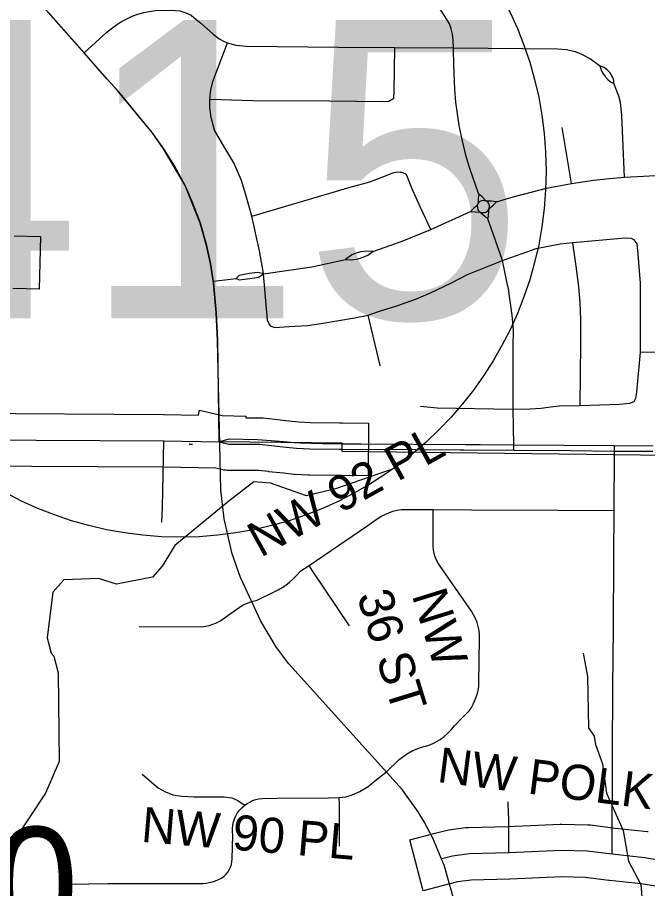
# Model space of a CAD drawing. Extents: x -1403959 to 81668, y -1400582 to 11018.
# Drawn here: x 6927.2 to 6996.7, y 9157.9 to 9253.8 of the extents above; entities that cross this region are included whole.
import ezdxf

# ---------------------------------------------------------------- set-up
doc = ezdxf.new("R2010")
doc.units = 0
for name, color, linetype in [('tdCiCityDivCarto', 7, 'Continuous'), ('tdCiCoBndryTxt', 7, 'Continuous'), ('tdCiRRCL', 7, 'Continuous'), ('tdCiRROwnerTxt', 7, 'Continuous'), ('tdCiSectLine', 7, 'Continuous'), ('tdCiSectNmbr', 7, 'Continuous'), ('tdCiSectTwpRng', 7, 'Continuous'), ('tdCiUABTitleFrame', 7, 'Continuous'), ('tdCoCityStreetMajor', 7, 'Continuous'), ('tdCoSecRteCL', 7, 'Continuous'), ('tdCoSectLinePart', 7, 'Continuous'), ('tdCoSectNmbr', 7, 'Continuous'), ('tdCoSurfAsphalt', 7, 'Continuous'), ('tdCoSurfBitum', 7, 'Continuous')]:
    doc.layers.add(name, color=color, linetype=linetype)

msp = doc.modelspace()

# ---------------------------------------------------------------- linework, layer by layer
at = {"layer": 'tdCiCityDivCarto'}
for points in [[(6952.284, 9167.057), (6952.552, 9167.24), (6952.836, 9167.395), (6953.161, 9167.551), (6953.502, 9167.669), (6953.854, 9167.746), (6954.213, 9167.783), (6955.854, 9167.839), (6961.507, 9167.847), (6962.697, 9167.88), (6963.429, 9167.988), (6964.119, 9168.189), (6964.96, 9168.552), (6965.888, 9169.117), (6966.778, 9169.832), (6967.893, 9170.735)], [(6950.009, 9159.225), (6950.228, 9159.441), (6950.42, 9159.682), (6950.583, 9159.944), (6950.715, 9160.222), (6950.813, 9160.514), (6950.877, 9160.816), (6950.905, 9161.123), (6950.968, 9163.762), (6950.926, 9164.126), (6950.924, 9164.492), (6950.962, 9164.856), (6951.039, 9165.214), (6951.156, 9165.561), (6951.309, 9165.893), (6951.498, 9166.207), (6951.721, 9166.498), (6951.987, 9166.794), (6952.284, 9167.057)], [(6981.391, 9161.801), (6981.387, 9165.474), (6981.323, 9167.183), (6981.326, 9167.405)], [(6933.013, 9158.366), (6937.186, 9158.429), (6946.957, 9158.416), (6947.661, 9158.416), (6948.029, 9158.47), (6948.383, 9158.516), (6948.732, 9158.596), (6949.072, 9158.708), (6949.4, 9158.85), (6949.713, 9159.023), (6950.009, 9159.225)]]:
    msp.add_lwpolyline(points, dxfattribs=at)
at = {"layer": 'tdCiCoBndryTxt'}
for points in [[(6897.395, 9206.959), (6901.083, 9206.944), (6902.522, 9206.953), (6903.96, 9207.007), (6905.396, 9207.106), (6907.178, 9207.229), (6908.533, 9207.306), (6909.84, 9207.382), (6911.016, 9207.364), (6911.995, 9207.362), (6914.342, 9207.357), (6921.542, 9207.311), (6922.285, 9207.306), (6943.293, 9207.177)], [(6943.293, 9207.177), (6943.356, 9207.176), (6949.472, 9207.067)], [(6981.391, 9161.801), (6977.018, 9161.702), (6975.173, 9161.452), (6974.011, 9161.149)], [(7028.3, 9132.308), (7027.929, 9132.805), (7027.583, 9133.535), (7027.468, 9134.766), (7027.468, 9137.073), (7027.526, 9147.936), (7027.526, 9151.051), (7027.237, 9152.569), (7026.776, 9153.646), (7026.084, 9154.3), (7024.988, 9154.992), (7022.649, 9155.661), (7017.028, 9157.203), (7008.03, 9159.337), (7004.454, 9159.933), (6996.36, 9161.26), (6992.787, 9161.638), (6990.035, 9161.99), (6987.189, 9162.048), (6981.391, 9161.801)]]:
    msp.add_lwpolyline(points, dxfattribs=at)
at = {"layer": 'tdCiRRCL'}
msp.add_lwpolyline([(6998.865, 9205.57), (6963.013, 9206.003), (6963.025, 9206.924), (6949.472, 9207.067), (6949.326, 9218.266), (6949.179, 9221.268), (6948.884, 9224.54), (6948.564, 9226.694), (6948.097, 9228.712), (6947.408, 9231.148), (6946.573, 9233.377), (6945.737, 9235.321), (6944.532, 9237.486), (6943.376, 9239.331), (6942.101, 9241.138), (6938.396, 9245.611), (6937.095, 9247.065), (6934.591, 9249.929), (6930.653, 9254.352)], dxfattribs=at)
at = {"layer": 'tdCiRROwnerTxt'}
msp.add_lwpolyline([(6949.472, 9207.064), (6950.546, 9206.814), (6953.96, 9206.827), (6955.252, 9206.669), (6956.861, 9206.497), (6958.007, 9206.379), (6959.444, 9206.3), (6962.7, 9206.26), (6963.016, 9206.259)], dxfattribs=at)
at = {"layer": 'tdCiSectLine'}
for points in [[(6926.879, 9229.751), (6929.78, 9229.674), (6929.624, 9223.872), (6926.724, 9223.95)], [(6921.56, 9210.213), (6943.311, 9210.078), (6943.344, 9210.078), (6947.179, 9210.01), (6947.304, 9210.548), (6949.816, 9209.963), (6952.425, 9209.917), (6952.421, 9209.723), (6953.949, 9209.729), (6953.96, 9209.729), (6954.15, 9209.723), (6954.313, 9209.707), (6955.582, 9209.552), (6957.164, 9209.383), (6958.237, 9209.272), (6959.542, 9209.201), (6962.725, 9209.162), (6963.03, 9209.161), (6965.932, 9209.147), (6965.904, 9203.343), (6963.003, 9203.357), (6962.687, 9203.358), (6962.665, 9203.359), (6959.409, 9203.398), (6959.285, 9203.402), (6957.848, 9203.481), (6957.818, 9203.483), (6957.709, 9203.492), (6956.562, 9203.611), (6956.553, 9203.612), (6954.945, 9203.783), (6954.9, 9203.789), (6953.789, 9203.925), (6950.557, 9203.912), (6950.546, 9203.912), (6950.357, 9203.918), (6950.168, 9203.937), (6949.98, 9203.968), (6949.888, 9203.988), (6949.098, 9204.172), (6943.258, 9204.275), (6921.524, 9204.409)], [(6999.42, 9157.818), (6995.972, 9158.383), (6992.481, 9158.752), (6992.418, 9158.759), (6989.82, 9159.092), (6987.221, 9159.145), (6981.514, 9158.902), (6981.457, 9158.9), (6977.247, 9158.804), (6975.736, 9158.6), (6974.744, 9158.341), (6971.936, 9157.608), (6970.47, 9163.223), (6973.278, 9163.956), (6974.44, 9164.26), (6974.607, 9164.298), (6974.783, 9164.327), (6976.629, 9164.577), (6976.64, 9164.579), (6976.829, 9164.597), (6976.952, 9164.603), (6981.296, 9164.702), (6987.066, 9164.947), (6987.189, 9164.95), (6987.248, 9164.949), (6990.093, 9164.891), (6990.224, 9164.886), (6990.403, 9164.869), (6993.124, 9164.52), (6996.665, 9164.145), (6996.739, 9164.137)]]:
    msp.add_lwpolyline(points, dxfattribs=at)
at = {"layer": 'tdCiSectNmbr'}
for points in [[(6934.607, 9249.911), (6937.095, 9252.193), (6937.603, 9252.62), (6938.139, 9253.011), (6938.701, 9253.363), (6939.286, 9253.674), (6939.893, 9253.944), (6940.516, 9254.17), (6941.154, 9254.351), (6941.576, 9254.44), (6941.803, 9254.488), (6942.46, 9254.578), (6943.122, 9254.622), (6944.187, 9254.609), (6945.124, 9254.54), (6945.797, 9254.346), (6946.391, 9254.061), (6946.933, 9253.61)], [(6975.283, 9250.336), (6975.281, 9250.476), (6975.264, 9251.312), (6975.203, 9251.993), (6975.048, 9252.561), (6974.859, 9253.113), (6974.025, 9254.46), (6973.71, 9254.854)], [(6946.933, 9253.61), (6947.408, 9253.215), (6948.755, 9252.016), (6949.463, 9251.468), (6950.011, 9251.171), (6950.4, 9251.011), (6951.29, 9250.772), (6952.467, 9250.669), (6962.619, 9250.543), (6968.82, 9250.52), (6975.281, 9250.476), (6986.775, 9250.38), (6987.731, 9250.288), (6988.686, 9250.068), (6989.403, 9249.792), (6990.395, 9249.259), (6991.378, 9248.537)], [(6991.378, 9248.537), (6991.422, 9248.504)], [(6991.422, 9248.504), (6991.567, 9248.036), (6991.72, 9247.711), (6991.999, 9247.315), (6992.297, 9246.999), (6992.585, 9246.72), (6992.954, 9246.54)], [(6992.954, 9246.54), (6992.973, 9246.927), (6992.819, 9247.279), (6992.567, 9247.702), (6992.233, 9248.054), (6991.909, 9248.297), (6991.422, 9248.504)], [(6994.157, 9236.229), (6993.829, 9243.007), (6993.78, 9243.797), (6993.696, 9244.444), (6993.522, 9245.144), (6992.954, 9246.54)], [(6980.044, 9233.508), (6981.885, 9234.064), (6983.992, 9234.62), (6985.532, 9235.013), (6988.287, 9235.534), (6990.718, 9235.882), (6992.478, 9236.078), (6994.157, 9236.229), (6998.985, 9236.475)], [(6977.919, 9233.104), (6977.541, 9232.824), (6977.151, 9232.44)], [(6978.889, 9233.586), (6978.639, 9233.647), (6978.389, 9233.635), (6978.182, 9233.531), (6978.029, 9233.367)], [(6980.044, 9233.508), (6979.493, 9233.568), (6978.889, 9233.586)], [(6979.366, 9232.869), (6979.682, 9233.147), (6980.044, 9233.508)], [(6966.406, 9228.049), (6969.65, 9229.171), (6972.785, 9230.476), (6977.151, 9232.44)], [(6977.151, 9232.44), (6977.688, 9232.403), (6978.249, 9232.385)], [(6978.249, 9232.385), (6978.486, 9232.318), (6978.694, 9232.318), (6978.932, 9232.409), (6979.127, 9232.568), (6979.23, 9232.751), (6979.366, 9232.869)], [(6966.406, 9228.049), (6965.699, 9228.061), (6965.065, 9227.988), (6964.674, 9227.878), (6964.089, 9227.671), (6963.381, 9227.159)], [(6963.381, 9227.159), (6964.101, 9227.134), (6964.772, 9227.232), (6965.43, 9227.439), (6965.857, 9227.647), (6966.406, 9228.049)], [(6954.35, 9225.582), (6959.668, 9226.343), (6963.381, 9227.159)], [(6954.35, 9225.582), (6953.741, 9225.737), (6952.776, 9225.627), (6951.677, 9225.395), (6951.347, 9225.077)], [(6951.347, 9225.077), (6951.665, 9224.931), (6952.849, 9225.065), (6953.802, 9225.212), (6954.35, 9225.582)], [(6948.851, 9224.761), (6951.347, 9225.077)], [(6978.216, 9206.736), (6976.647, 9206.748), (6965.073, 9206.814), (6963.023, 9206.833)], [(6963.067, 9206.258), (6971.137, 9206.221), (6976.041, 9206.181), (6976.418, 9206.179)], [(6981.939, 9206.709), (6978.216, 9206.736)], [(6993.046, 9206.616), (6987.443, 9206.669), (6981.939, 9206.709)], [(6993.028, 9205.641), (6993.032, 9206.062), (6993.046, 9206.616)], [(6997.308, 9206.599), (6993.046, 9206.616)], [(6976.418, 9206.179), (6981.946, 9206.142), (6981.956, 9206.142)], [(6981.956, 9206.142), (6988.221, 9206.102), (6993.032, 9206.062)], [(6993.032, 9206.062), (6997.267, 9206.029)]]:
    msp.add_lwpolyline(points, dxfattribs=at)
at = {"layer": 'tdCiSectTwpRng'}
for points in [[(6954.348, 9225.597), (6953.921, 9228.101), (6953.074, 9231.945), (6952.423, 9234.29), (6951.923, 9235.854), (6951.076, 9237.808), (6949.86, 9239.828), (6948.97, 9241.413), (6948.579, 9242.803), (6948.427, 9243.889), (6948.449, 9244.801), (6948.557, 9245.844), (6948.774, 9246.756), (6950.4, 9251.011)], [(6968.483, 9244.776), (6968.716, 9244.945), (6968.76, 9245.619), (6968.82, 9250.52)], [(6978.05, 9234.437), (6977.073, 9237.276), (6976.702, 9238.5), (6976.254, 9240.361), (6975.936, 9241.903), (6975.72, 9243.204), (6975.557, 9244.471), (6975.453, 9245.875), (6975.315, 9248.632), (6975.283, 9250.336)], [(6948.466, 9244.801), (6953.166, 9244.663), (6961.615, 9244.62), (6967.587, 9244.576), (6968.152, 9244.598), (6968.477, 9244.772), (6968.483, 9244.776)], [(6988.287, 9235.534), (6987.284, 9241.711)], [(6953.074, 9231.945), (6963.918, 9235.113), (6966.09, 9235.699), (6967.61, 9236.286), (6968.609, 9236.72), (6969.087, 9236.807), (6969.482, 9236.784)], [(6972.785, 9230.476), (6971.672, 9232.876), (6970.716, 9235.026), (6970.216, 9236.221), (6970.064, 9236.546), (6969.804, 9236.677), (6969.482, 9236.784)], [(6978.078, 9234.355), (6978.004, 9233.916), (6978.029, 9233.367)], [(6978.078, 9234.355), (6978.05, 9234.437)], [(6978.889, 9233.586), (6978.444, 9234.068), (6978.078, 9234.355)], [(6978.029, 9233.367), (6977.919, 9233.104), (6977.926, 9232.839), (6977.986, 9232.628), (6978.103, 9232.481), (6978.249, 9232.385)], [(6979.23, 9232.751), (6979.261, 9232.989), (6979.212, 9233.251), (6979.102, 9233.434), (6978.889, 9233.586)], [(6978.249, 9232.385), (6978.749, 9231.934), (6979.102, 9231.61)], [(6979.102, 9231.61), (6979.157, 9232.056), (6979.23, 9232.751)], [(6979.13, 9231.534), (6979.102, 9231.61)], [(6981.3, 9224.196), (6980.706, 9227.043), (6979.645, 9230.104), (6979.13, 9231.534)], [(6955.175, 9219.82), (6955.615, 9219.652), (6957.157, 9219.761), (6959.199, 9219.87), (6960.936, 9220.13), (6964.367, 9220.738), (6965.888, 9221.042), (6967.017, 9221.412), (6969.058, 9222.041), (6971.209, 9222.823), (6972.75, 9223.496), (6975.009, 9224.561), (6976.855, 9225.516), (6980.706, 9227.043), (6984.391, 9228.383), (6987.041, 9228.882), (6988.43, 9229.021), (6994.229, 9229.534), (6994.881, 9229.512), (6995.206, 9229.338), (6995.211, 9229.332)], [(6995.201, 9211.528), (6995.402, 9211.878), (6995.489, 9212.551), (6995.921, 9216.948), (6995.901, 9224.561), (6995.641, 9227.753), (6995.532, 9228.882), (6995.211, 9229.332)], [(6988.432, 9229.005), (6988.43, 9229.021)], [(6989.249, 9211.079), (6989.319, 9217.922), (6989.319, 9220.554), (6989.268, 9222.387), (6989.113, 9224.193), (6988.803, 9226.438), (6988.432, 9229.005)], [(6955.175, 9219.82), (6955.159, 9219.826), (6954.986, 9220.065), (6954.812, 9220.478), (6954.35, 9225.582), (6954.348, 9225.597)], [(6981.942, 9206.443), (6981.939, 9206.709), (6981.886, 9210.672), (6981.869, 9214.807), (6981.886, 9217.504), (6981.904, 9219.386), (6981.744, 9221.036), (6981.304, 9224.177), (6981.3, 9224.196)], [(6967.209, 9215.492), (6965.888, 9221.042)], [(6995.921, 9216.948), (6999.167, 9216.981), (7001.948, 9216.928), (7002.96, 9216.909), (7009.496, 9216.862), (7010.498, 9216.885), (7011.452, 9216.933), (7012.43, 9217.1), (7013.384, 9217.196), (7013.903, 9217.305), (7014.291, 9217.386), (7015.603, 9217.601), (7016.724, 9217.673), (7018.417, 9217.744), (7019.514, 9217.726), (7019.872, 9217.72), (7021.232, 9217.72), (7023.08, 9217.692), (7026.467, 9217.743), (7026.559, 9217.745)], [(6967.232, 9215.394), (6967.209, 9215.492)], [(6971.665, 9211.009), (6973.489, 9210.835), (6981.848, 9210.673)], [(6981.848, 9210.673), (6981.886, 9210.672), (6983.718, 9210.705), (6984.956, 9210.77), (6985.998, 9210.944), (6986.975, 9211.052), (6989.249, 9211.079), (6993.599, 9211.226), (6994.729, 9211.335), (6995.201, 9211.528)], [(6957.78, 9206.979), (6957.006, 9207.051), (6955.186, 9207.196), (6953.684, 9207.302), (6950.559, 9207.354), (6949.472, 9207.064)], [(6981.946, 9206.142), (6981.942, 9206.443)]]:
    msp.add_lwpolyline(points, dxfattribs=at)
at = {"layer": 'tdCiUABTitleFrame'}
for points in [[(6943.138, 9198.229), (6943.224, 9199.788), (6943.356, 9207.176)], [(6963.023, 9206.833), (6960.855, 9206.853), (6958.416, 9206.919), (6957.78, 9206.979)], [(6992.786, 9161.638), (6992.833, 9172.665), (6992.871, 9180.093), (6992.919, 9186.479), (6992.957, 9194.421), (6992.986, 9199.497), (6992.993, 9200.758), (6993.024, 9204.641), (6993.026, 9205.443), (6993.028, 9205.638)], [(6953.029, 9189.493), (6953.661, 9189.643), (6955.54, 9190.543), (6955.988, 9190.765), (6956.419, 9191.017), (6956.833, 9191.297), (6957.226, 9191.606), (6957.597, 9191.94), (6957.944, 9192.299), (6958.459, 9192.872), (6959.395, 9193.467), (6965.743, 9197.796), (6966.878, 9198.578), (6967.289, 9198.84), (6967.719, 9199.07), (6968.166, 9199.265), (6968.626, 9199.425), (6969.098, 9199.549), (6969.577, 9199.636), (6972.025, 9199.631), (6973.051, 9199.623)], [(6967.893, 9170.735), (6969.323, 9172.083), (6970.101, 9172.686), (6970.804, 9173.088), (6971.658, 9173.415), (6972.612, 9173.666), (6973.155, 9173.901), (6973.817, 9174.269), (6974.251, 9174.602), (6974.659, 9174.966), (6975.041, 9175.359), (6975.392, 9175.778), (6976.214, 9176.643), (6977.051, 9177.495), (6977.27, 9177.819), (6977.461, 9178.159), (6977.624, 9178.515), (6977.756, 9178.882), (6977.899, 9179.279), (6978.003, 9179.687), (6978.069, 9180.103), (6978.096, 9180.524), (6978.149, 9185.353), (6978.15, 9185.815), (6978.107, 9186.275), (6978.021, 9186.729), (6977.892, 9187.173), (6977.721, 9187.603), (6977.511, 9188.015), (6977.262, 9188.404), (6973.815, 9193.396), (6973.594, 9193.715), (6973.407, 9194.054), (6973.258, 9194.412), (6973.147, 9194.784), (6973.077, 9195.165), (6973.047, 9195.552), (6973.058, 9195.939), (6973.051, 9199.623)], [(6973.051, 9199.623), (6977.288, 9199.589), (6986.793, 9199.54), (6992.986, 9199.497)], [(6963.834, 9186.794), (6959.756, 9192.877), (6959.395, 9193.467)], [(6940.634, 9186.734), (6947.537, 9186.705), (6947.956, 9186.766), (6948.369, 9186.86), (6948.774, 9186.987), (6949.167, 9187.146), (6949.546, 9187.335), (6951.295, 9188.569), (6952.043, 9189.071), (6953.028, 9189.493), (6953.029, 9189.493)], [(6941.001, 9170.463), (6942.732, 9168.957), (6943.547, 9168.518), (6944.375, 9168.204), (6945.366, 9168.028), (6946.721, 9167.953), (6950.035, 9167.98), (6950.851, 9167.867), (6951.528, 9167.553), (6952.218, 9167.101), (6952.284, 9167.057)], [(6962.718, 9162.55), (6962.727, 9167.166), (6962.697, 9167.88)]]:
    msp.add_lwpolyline(points, dxfattribs=at)
at = {"layer": 'tdCoCityStreetMajor'}
msp.add_lwpolyline([(6946.159, 9206.824), (6946.537, 9206.821)], dxfattribs=at)
at = {"layer": 'tdCoSecRteCL'}
msp.add_lwpolyline([(6975.27, 9156.929), (6974.296, 9160.342), (6973.006, 9163.4), (6972.068, 9165.207), (6971.395, 9166.306), (6969.627, 9168.76), (6957.138, 9182.614), (6955.794, 9184.426), (6954.064, 9187.328), (6951.808, 9192.113), (6950.906, 9194.734), (6950.032, 9198.592), (6949.66, 9201.799), (6949.294, 9218.267), (6949.146, 9221.269), (6948.851, 9224.541), (6948.531, 9226.695), (6948.064, 9228.713), (6947.376, 9231.149), (6945.704, 9235.322), (6943.343, 9239.332), (6942.069, 9241.138), (6938.364, 9245.612), (6918.588, 9267.957)], dxfattribs=at)
at = {"layer": 'tdCoSurfAsphalt'}
msp.add_circle((6945.176, 9236.898), 40.327, dxfattribs=at)
at = {"layer": 'tdCoSurfBitum'}
for points in [[(6968.866, 9204.158), (6962.295, 9201.883), (6959.087, 9201.127), (6955.119, 9202.509), (6953.287, 9202.666), (6950.534, 9200.535), (6944.569, 9195.663), (6943.19, 9193.376), (6942.118, 9192.157), (6938.146, 9191.402), (6936.162, 9192.018), (6932.345, 9191.873), (6931.12, 9190.502), (6930.5, 9185.466), (6930.954, 9183.785), (6931.259, 9183.479), (6931.713, 9181.646), (6931.846, 9171.875), (6930.313, 9168.368), (6927.096, 9163.49), (6925.566, 9162.272), (6922.204, 9161.057), (6915.483, 9159.699), (6900.355, 9154.847)], [(6989.592, 9183.808), (6990.045, 9181.212), (6990.187, 9175.563), (6990.796, 9174.645), (6990.947, 9173.729), (6991.706, 9171.59), (6992.158, 9168.383), (6993.982, 9164.257), (6994.585, 9160.897), (6995.955, 9158.299), (6996.104, 9156.466)]]:
    msp.add_lwpolyline(points, dxfattribs=at)

# ---------------------------------------------------------------- texts
at = {"layer": 'tdCoSectLinePart'}
msp.add_text('20', height=12.5746, rotation=359.99341, dxfattribs=at).set_placement((6915.251, 9152.071))
at = {"layer": 'tdCoSectNmbr'}
for s, height, rotation, p in [('NW 92 PL', 3.8691, 29.00266, (6954.035, 9194.279)), ('NW', 3.8691, 287.22988, (6970.677, 9190.195)), ('36 ST', 3.8691, 287.22988, (6964.624, 9190.119)), ('NW POLK CITY DR', 3.86911, 352.69577, (6973.398, 9169.621)), ('NW 90 PL', 3.8691, 355.14963, (6940.796, 9163.023))]:
    msp.add_text(s, height=height, rotation=rotation, dxfattribs=at).set_placement(p)
at = {"layer": 'tdCoSurfAsphalt'}
msp.add_text('415', height=32.8875, dxfattribs=at).set_placement((6909.761, 9220.669))

doc.saveas('drawing.dxf')
